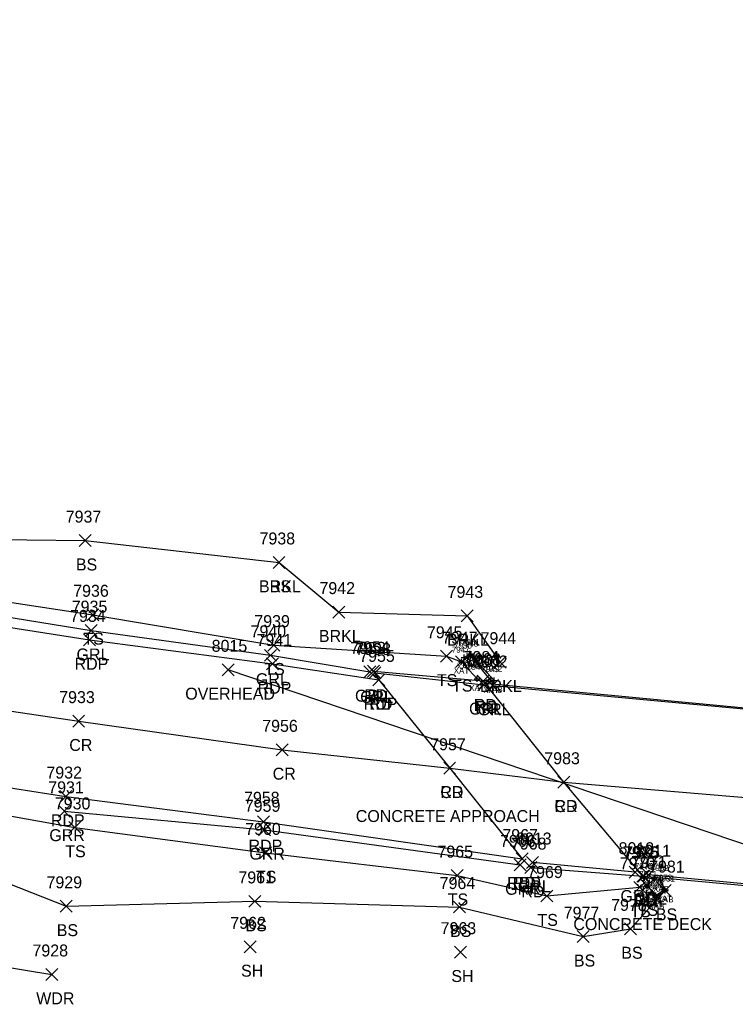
# Model space of a CAD drawing. Extents: x 1611797 to 1633212, y 298978 to 305475.
# Drawn here: x 1626262.4 to 1626382, y 304047.6 to 304212.2 of the extents above; entities that cross this region are included whole.
import ezdxf

# ---------------------------------------------------------------- set-up
doc = ezdxf.new("R2010")
doc.units = 0
for name, color, linetype in [('B_A', 7, 'Continuous'), ('B_I', 7, 'Continuous'), ('B_TIC', 7, 'Continuous'), ('BSUBM', 7, 'Continuous'), ('L_A', 7, 'Continuous'), ('L_I', 7, 'Continuous'), ('L_TIC', 7, 'Continuous'), ('LAWA', 7, 'Continuous'), ('LAWE', 7, 'Continuous'), ('LELB', 7, 'Continuous'), ('P_A', 7, 'Continuous'), ('P_C', 7, 'Continuous'), ('P_I', 7, 'Continuous'), ('P_TIC', 7, 'Continuous'), ('PE', 7, 'Continuous'), ('PET', 7, 'Continuous'), ('PRC', 7, 'Continuous'), ('R_A', 7, 'Continuous'), ('R_I', 7, 'Continuous'), ('R_TIC', 7, 'Continuous'), ('RGR', 7, 'Continuous'), ('U_A', 7, 'Continuous'), ('U_I', 7, 'Continuous'), ('U_TIC', 7, 'Continuous'), ('UCO', 7, 'Continuous')]:
    doc.layers.add(name, color=color, linetype=linetype)

msp = doc.modelspace()

# ---------------------------------------------------------------- linework, layer by layer
at = {"layer": 'B_TIC'}
for p, q in [((1626336.69, 304105.58), (1626336.76, 304105.58)), ((1626337.65, 304106.19), (1626337.72, 304106.19)), ((1626337.7, 304105.92), (1626337.77, 304105.92)), ((1626336.24, 304104.89), (1626336.32, 304104.89)), ((1626338.83, 304102), (1626338.91, 304102)), ((1626341.2, 304101.64), (1626341.27, 304101.64)), ((1626341.72, 304101.72), (1626341.8, 304101.72)), ((1626366.86, 304068.71), (1626366.94, 304068.71)), ((1626368.53, 304068.59), (1626368.6, 304068.59)), ((1626369.54, 304068.4), (1626369.62, 304068.4)), ((1626367.3, 304067.39), (1626367.37, 304067.39)), ((1626367.98, 304066.35), (1626368.06, 304066.35)), ((1626370.13, 304066.77), (1626370.2, 304066.77)), ((1626370.3, 304066.63), (1626370.38, 304066.63)), ((1626368.73, 304065.8), (1626368.8, 304065.8)), ((1626368.77, 304065.51), (1626368.85, 304065.51))]:
    msp.add_line(p, q, dxfattribs=at)
for points in [[(1626336.19, 304105.58), (1626337.19, 304105.58)], [(1626336.69, 304105.08), (1626336.69, 304106.08)], [(1626337.14, 304106.19), (1626338.14, 304106.19)], [(1626337.19, 304105.92), (1626338.19, 304105.92)], [(1626337.64, 304105.69), (1626337.64, 304106.69)], [(1626337.69, 304105.42), (1626337.69, 304106.42)], [(1626335.74, 304104.89), (1626336.74, 304104.89)], [(1626336.24, 304104.39), (1626336.24, 304105.39)], [(1626338.83, 304101.5), (1626338.83, 304102.5)], [(1626341.2, 304101.14), (1626341.2, 304102.14)], [(1626341.72, 304101.22), (1626341.72, 304102.22)], [(1626338.33, 304102), (1626339.33, 304102)], [(1626340.7, 304101.64), (1626341.7, 304101.64)], [(1626341.22, 304101.72), (1626342.22, 304101.72)], [(1626366.86, 304068.21), (1626366.86, 304069.21)], [(1626366.36, 304068.71), (1626367.36, 304068.71)], [(1626367.29, 304066.89), (1626367.29, 304067.89)], [(1626368.02, 304068.59), (1626369.02, 304068.59)], [(1626368.52, 304068.09), (1626368.52, 304069.09)], [(1626369.04, 304068.4), (1626370.04, 304068.4)], [(1626369.54, 304067.9), (1626369.54, 304068.9)], [(1626366.79, 304067.39), (1626367.79, 304067.39)], [(1626367.48, 304066.35), (1626368.48, 304066.35)], [(1626367.98, 304065.85), (1626367.98, 304066.85)], [(1626368.72, 304065.3), (1626368.72, 304066.3)], [(1626368.77, 304065.01), (1626368.77, 304066.01)], [(1626369.62, 304066.77), (1626370.62, 304066.77)], [(1626369.8, 304066.63), (1626370.8, 304066.63)], [(1626370.12, 304066.27), (1626370.12, 304067.27)], [(1626370.3, 304066.13), (1626370.3, 304067.13)], [(1626368.22, 304065.8), (1626369.22, 304065.8)], [(1626368.27, 304065.51), (1626369.27, 304065.51)]]:
    msp.add_lwpolyline(points, dxfattribs=at)
at = {"layer": 'BSUBM'}
for points in [[(1626338.83, 304102), (1626336.24, 304104.89), (1626337.69, 304105.92), (1626341.2, 304101.64)], [(1626336.69, 304105.58), (1626337.64, 304106.19), (1626341.72, 304101.72)], [(1626367.29, 304067.39), (1626368.72, 304065.8), (1626370.12, 304066.77), (1626368.52, 304068.59), (1626366.86, 304068.71)], [(1626367.98, 304066.35), (1626368.77, 304065.51), (1626370.3, 304066.63), (1626369.54, 304068.4)]]:
    msp.add_lwpolyline(points, dxfattribs=at)
at = {"layer": 'L_TIC'}
for points in [[(1626272.31, 304124.14), (1626274.31, 304126.14)], [(1626274.31, 304124.14), (1626272.31, 304126.14)], [(1626304.72, 304120.49), (1626306.72, 304122.49)], [(1626306.72, 304120.49), (1626304.72, 304122.49)], [(1626304.72, 304120.49), (1626306.72, 304122.49)], [(1626306.72, 304120.49), (1626304.72, 304122.49)], [(1626273.61, 304111.74), (1626275.61, 304113.74)], [(1626275.61, 304111.74), (1626273.61, 304113.74)], [(1626314.74, 304112.19), (1626316.74, 304114.19)], [(1626316.74, 304112.19), (1626314.74, 304114.19)], [(1626336.17, 304111.56), (1626338.17, 304113.56)], [(1626338.17, 304111.56), (1626336.17, 304113.56)], [(1626303.86, 304106.67), (1626305.86, 304108.67)], [(1626305.86, 304106.67), (1626303.86, 304108.67)], [(1626332.71, 304104.8), (1626334.71, 304106.8)], [(1626334.71, 304104.8), (1626332.71, 304106.8)], [(1626335.24, 304103.89), (1626337.24, 304105.89)], [(1626337.24, 304103.89), (1626335.24, 304105.89)], [(1626341.68, 304103.82), (1626343.68, 304105.82)], [(1626343.68, 304103.82), (1626341.68, 304105.82)], [(1626270.57, 304076.19), (1626272.57, 304078.19)], [(1626272.57, 304076.19), (1626270.57, 304078.19)], [(1626302.46, 304071.93), (1626304.46, 304073.93)], [(1626304.46, 304071.93), (1626302.46, 304073.93)], [(1626334.53, 304068.13), (1626336.53, 304070.13)], [(1626336.53, 304068.13), (1626334.53, 304070.13)], [(1626365.05, 304066.16), (1626367.05, 304068.16)], [(1626367.05, 304066.16), (1626365.05, 304068.16)], [(1626366.29, 304066.39), (1626368.29, 304068.39)], [(1626368.29, 304066.39), (1626366.29, 304068.39)], [(1626369.3, 304065.63), (1626371.3, 304067.63)], [(1626371.3, 304065.63), (1626369.3, 304067.63)], [(1626349.53, 304064.71), (1626351.53, 304066.71)], [(1626351.53, 304064.71), (1626349.53, 304066.71)], [(1626269.11, 304063), (1626271.11, 304065)], [(1626271.11, 304063), (1626269.11, 304065)], [(1626300.67, 304063.82), (1626302.67, 304065.82)], [(1626302.67, 304063.82), (1626300.67, 304065.82)], [(1626334.88, 304062.87), (1626336.88, 304064.87)], [(1626336.88, 304062.87), (1626334.88, 304064.87)], [(1626363.52, 304059.22), (1626365.52, 304061.22)], [(1626365.52, 304059.22), (1626363.52, 304061.22)], [(1626355.59, 304057.92), (1626357.59, 304059.92)], [(1626357.59, 304057.92), (1626355.59, 304059.92)], [(1626299.88, 304056.22), (1626301.88, 304058.22)], [(1626301.88, 304056.22), (1626299.88, 304058.22)], [(1626335.05, 304055.33), (1626337.05, 304057.33)], [(1626337.05, 304055.33), (1626335.05, 304057.33)], [(1626266.75, 304051.6), (1626268.75, 304053.6)], [(1626268.75, 304051.6), (1626266.75, 304053.6)]]:
    msp.add_lwpolyline(points, dxfattribs=at)
at = {"layer": 'LAWA'}
msp.add_lwpolyline([(1625919.99, 304126.72), (1625927.8, 304136.96), (1625938.56, 304130.45), (1625993.83, 304121.47), (1626027.53, 304113.55), (1626073.32, 304098.73), (1626125.26, 304080.94), (1626164.23, 304071.39), (1626202.03, 304059.49), (1626244.32, 304056.42), (1626267.75, 304052.6)], dxfattribs=at)
at = {"layer": 'LAWE'}
msp.add_lwpolyline([(1626305.72, 304121.49), (1626315.74, 304113.19), (1626337.17, 304112.56), (1626342.68, 304104.82)], dxfattribs=at)
at = {"layer": 'LELB'}
for points in [[(1625616.78, 304212.23), (1625627.95, 304210), (1625665.76, 304199.2), (1625699.61, 304192.01), (1625739.43, 304182.25), (1625774.64, 304179.41), (1625806.25, 304173.74), (1625847.65, 304166.6), (1625873.53, 304162.13), (1625910.4, 304154.99), (1625941.58, 304148), (1625998.07, 304132.87), (1626026.09, 304121.17), (1626075.62, 304107.35), (1626127.5, 304094.38), (1626168.28, 304088.26), (1626207.2, 304079.89), (1626248.46, 304072.51), (1626270.11, 304064), (1626301.67, 304064.82), (1626335.88, 304063.87), (1626356.59, 304058.92), (1626364.52, 304060.22), (1626370.3, 304066.63)], [(1626167.15, 304140.27), (1626167.16, 304135.2), (1626168.29, 304133.48), (1626174.46, 304132.48), (1626178.02, 304135.79), (1626196.54, 304125.21), (1626231.51, 304122.16), (1626237.64, 304123.52), (1626241.81, 304124.57), (1626253.76, 304125.39), (1626273.31, 304125.14), (1626305.72, 304121.49)], [(1626233.93, 304130.9), (1626237.64, 304123.52), (1626241.64, 304121.02), (1626244.54, 304117.31), (1626274.61, 304112.74), (1626304.86, 304107.67), (1626333.71, 304105.8), (1626336.24, 304104.89)], [(1626113.51, 304107.82), (1626129.09, 304103.4), (1626145.66, 304099.45), (1626169.41, 304096.25), (1626208.85, 304087.97), (1626249.44, 304081.11), (1626271.57, 304077.19), (1626303.46, 304072.93), (1626335.53, 304069.13), (1626350.53, 304065.71), (1626366.05, 304067.16), (1626367.29, 304067.39)]]:
    msp.add_lwpolyline(points, dxfattribs=at)
at = {"layer": 'P_TIC'}
for points in [[(1626273.04, 304107.54), (1626275.04, 304109.54)], [(1626275.04, 304107.54), (1626273.04, 304109.54)], [(1626303.65, 304103.52), (1626305.65, 304105.52)], [(1626305.65, 304103.52), (1626303.65, 304105.52)], [(1626320.54, 304102.29), (1626322.54, 304104.29)], [(1626322.54, 304102.29), (1626320.54, 304104.29)], [(1626320.54, 304102.29), (1626322.54, 304104.29)], [(1626322.54, 304102.29), (1626320.54, 304104.29)], [(1626321.39, 304100.86), (1626323.39, 304102.86)], [(1626323.39, 304100.86), (1626321.39, 304102.86)], [(1626321.39, 304100.86), (1626323.39, 304102.86)], [(1626323.39, 304100.86), (1626321.39, 304102.86)], [(1626338.85, 304100.66), (1626340.85, 304102.66)], [(1626340.85, 304100.66), (1626338.85, 304102.66)], [(1626338.85, 304100.66), (1626340.85, 304102.66)], [(1626340.85, 304100.66), (1626338.85, 304102.66)], [(1626339.14, 304100.3), (1626341.14, 304102.3)], [(1626341.14, 304100.3), (1626339.14, 304102.3)], [(1626271.22, 304093.96), (1626273.22, 304095.96)], [(1626273.22, 304093.96), (1626271.22, 304095.96)], [(1626305.23, 304089.16), (1626307.23, 304091.16)], [(1626307.23, 304089.16), (1626305.23, 304091.16)], [(1626333.26, 304086.08), (1626335.26, 304088.08)], [(1626335.26, 304086.08), (1626333.26, 304088.08)], [(1626333.26, 304086.08), (1626335.26, 304088.08)], [(1626335.26, 304086.08), (1626333.26, 304088.08)], [(1626352.34, 304083.74), (1626354.34, 304085.74)], [(1626354.34, 304083.74), (1626352.34, 304085.74)], [(1626352.34, 304083.74), (1626354.34, 304085.74)], [(1626354.34, 304083.74), (1626352.34, 304085.74)], [(1626269.08, 304081.35), (1626271.08, 304083.35)], [(1626271.08, 304081.35), (1626269.08, 304083.35)], [(1626302.13, 304077.13), (1626304.13, 304079.13)], [(1626304.13, 304077.13), (1626302.13, 304079.13)], [(1626345.38, 304070.9), (1626347.38, 304072.9)], [(1626347.38, 304070.9), (1626345.38, 304072.9)], [(1626345.38, 304070.9), (1626347.38, 304072.9)], [(1626347.38, 304070.9), (1626345.38, 304072.9)], [(1626346.81, 304069.47), (1626348.81, 304071.47)], [(1626348.81, 304069.47), (1626346.81, 304071.47)], [(1626365.55, 304068.02), (1626367.55, 304070.02)], [(1626367.55, 304068.02), (1626365.55, 304070.02)], [(1626365.72, 304068.01), (1626367.72, 304070.01)], [(1626367.72, 304068.01), (1626365.72, 304070.01)]]:
    msp.add_lwpolyline(points, dxfattribs=at)
at = {"layer": 'PE'}
for points in [[(1626321.54, 304103.29), (1626322.39, 304101.86), (1626334.26, 304087.08), (1626346.38, 304071.9), (1626347.81, 304070.47), (1626366.55, 304069.02), (1626353.34, 304084.74), (1626339.85, 304101.66)], [(1626321.54, 304103.29), (1626339.85, 304101.66)], [(1626340.14, 304101.3), (1626401.85, 304095.42)], [(1626366.72, 304069.01), (1626428.51, 304063.32)]]:
    msp.add_lwpolyline(points, dxfattribs=at)
at = {"layer": 'PET'}
for points in [[(1626145.01, 304132.43), (1626173.44, 304126.61), (1626201.76, 304121), (1626241.58, 304113.64), (1626274.04, 304108.54), (1626304.65, 304104.52), (1626322.39, 304101.86)], [(1626130, 304106.69), (1626169.93, 304098.98), (1626209.42, 304091.19), (1626250.12, 304085.49), (1626270.08, 304082.35), (1626303.13, 304078.13), (1626346.38, 304071.9)]]:
    msp.add_lwpolyline(points, dxfattribs=at)
at = {"layer": 'PRC'}
msp.add_lwpolyline([(1626134.01, 304119.49), (1626173.14, 304111.57), (1626212.36, 304104.16), (1626252.28, 304097.9), (1626272.22, 304094.96), (1626306.23, 304090.16), (1626334.26, 304087.08), (1626353.34, 304084.74), (1626415.51, 304079.48)], dxfattribs=at)
at = {"layer": 'R_TIC'}
for points in [[(1626273.32, 304109.09), (1626275.32, 304111.09)], [(1626275.32, 304109.09), (1626273.32, 304111.09)], [(1626303.31, 304104.95), (1626305.31, 304106.95)], [(1626305.31, 304104.95), (1626303.31, 304106.95)], [(1626319.89, 304102.2), (1626321.89, 304104.2)], [(1626321.89, 304102.2), (1626319.89, 304104.2)], [(1626320.75, 304102), (1626322.75, 304104)], [(1626322.75, 304102), (1626320.75, 304104)], [(1626338.95, 304100.04), (1626340.95, 304102.04)], [(1626340.95, 304100.04), (1626338.95, 304102.04)], [(1626340.4, 304099.92), (1626342.4, 304101.92)], [(1626342.4, 304099.92), (1626340.4, 304101.92)], [(1626268.82, 304078.88), (1626270.82, 304080.88)], [(1626270.82, 304078.88), (1626268.82, 304080.88)], [(1626302.27, 304075.79), (1626304.27, 304077.79)], [(1626304.27, 304075.79), (1626302.27, 304077.79)], [(1626345.04, 304069.92), (1626347.04, 304071.92)], [(1626347.04, 304069.92), (1626345.04, 304071.92)], [(1626347.12, 304070.32), (1626349.12, 304072.32)], [(1626349.12, 304070.32), (1626347.12, 304072.32)], [(1626364.27, 304068.7), (1626366.27, 304070.7)], [(1626366.27, 304068.7), (1626364.27, 304070.7)], [(1626366.52, 304068.27), (1626368.52, 304070.27)], [(1626368.52, 304068.27), (1626366.52, 304070.27)]]:
    msp.add_lwpolyline(points, dxfattribs=at)
at = {"layer": 'RGR'}
for points in [[(1626241.98, 304115.34), (1626274.32, 304110.09), (1626304.31, 304105.95), (1626320.89, 304103.2)], [(1626321.75, 304103), (1626339.95, 304101.04)], [(1626341.4, 304100.92), (1626402.07, 304095.27)], [(1626269.82, 304079.88), (1626303.27, 304076.79), (1626346.04, 304070.92)], [(1626365.27, 304069.7), (1626348.12, 304071.32)], [(1626427.43, 304063.62), (1626367.52, 304069.27)]]:
    msp.add_lwpolyline(points, dxfattribs=at)
at = {"layer": 'U_TIC'}
for points in [[(1626296.23, 304102.54), (1626298.23, 304104.54)], [(1626298.23, 304102.54), (1626296.23, 304104.54)]]:
    msp.add_lwpolyline(points, dxfattribs=at)
at = {"layer": 'UCO'}
msp.add_lwpolyline([(1626408.48, 304065.92), (1626297.23, 304103.54)], dxfattribs=at)

# ---------------------------------------------------------------- texts
at = {"layer": 'B_A'}
for s, p in [('XAT', (1626334.94, 304102.89)), ('XAB', (1626335.41, 304103.58)), ('XAB', (1626336.36, 304104.19)), ('XAT', (1626336.4, 304103.92)), ('XAT', (1626337.53, 304100)), ('XAT', (1626339.9, 304099.64)), ('XAB', (1626340.44, 304099.72)), ('XAT', (1626365.56, 304066.71)), ('XAT', (1626367.23, 304066.59)), ('XAT', (1626366, 304065.39)), ('XAB', (1626368.26, 304066.4)), ('XAB', (1626366.7, 304064.35)), ('XAT', (1626367.43, 304063.8)), ('XAB', (1626367.49, 304063.51)), ('XAT', (1626368.83, 304064.77)), ('XAB', (1626369.02, 304064.63))]:
    msp.add_text(s, height=1, dxfattribs=at).set_placement(p)
at = {"layer": 'B_I'}
for s, p in [('7951', (1626336.3, 304107.69)), ('7947', (1626334.61, 304106.39)), ('7950', (1626335.01, 304107.08)), ('7948', (1626336.06, 304107.42)), ('7946', (1626337.17, 304103.5)), ('7949', (1626339.56, 304103.14)), ('7952', (1626340.09, 304103.22)), ('7975', (1626365.23, 304070.21)), ('7974', (1626366.89, 304070.09)), ('7982', (1626367.91, 304069.9)), ('7971', (1626365.95, 304068.89)), ('7973', (1626368.49, 304068.27)), ('7979', (1626366.34, 304067.85)), ('7972', (1626367.09, 304067.3)), ('7980', (1626367.1, 304067.01)), ('7981', (1626368.95, 304068.13))]:
    msp.add_text(s, height=1, dxfattribs=at).set_placement(p)
at = {"layer": 'L_A'}
for s, p in [('BS', (1626271.75, 304120.14)), ('BRKL', (1626302.37, 304116.49)), ('BS', (1626304.16, 304116.49)), ('TS', (1626273.02, 304107.74)), ('BRKL', (1626312.39, 304108.19)), ('BRKL', (1626333.82, 304107.56)), ('TS', (1626303.26, 304102.67)), ('TS', (1626332.12, 304100.8)), ('TS', (1626334.65, 304099.89)), ('BRKL', (1626339.32, 304099.82)), ('TS', (1626269.98, 304072.19)), ('TS', (1626301.87, 304067.93)), ('TS', (1626333.94, 304064.13)), ('TS', (1626365.7, 304062.39)), ('TS', (1626348.94, 304060.71)), ('TS', (1626364.46, 304062.16)), ('BS', (1626368.74, 304061.63)), ('BS', (1626268.55, 304059)), ('BS', (1626300.11, 304059.82)), ('BS', (1626334.32, 304058.87)), ('BS', (1626362.96, 304055.22)), ('BS', (1626355.03, 304053.92)), ('SH', (1626299.37, 304052.22)), ('SH', (1626334.54, 304051.33)), ('WDR', (1626265.12, 304047.6))]:
    msp.add_text(s, height=2, dxfattribs=at).set_placement(p)
at = {"layer": 'L_I'}
for s, p in [('7937', (1626270.05, 304128.14)), ('7938', (1626302.46, 304124.49)), ('7938', (1626302.46, 304124.49)), ('7936', (1626271.3, 304115.74)), ('7942', (1626312.48, 304116.19)), ('7943', (1626333.91, 304115.56)), ('7939', (1626301.59, 304110.67)), ('7945', (1626330.45, 304108.8)), ('7947', (1626332.98, 304107.89)), ('7944', (1626339.42, 304107.82)), ('7930', (1626268.23, 304080.19)), ('7960', (1626300.06, 304075.93)), ('7965', (1626332.22, 304072.13)), ('7970', (1626362.7, 304070.16)), ('7971', (1626364.6, 304070.39)), ('7981', (1626367.61, 304069.63)), ('7961', (1626298.93, 304067.82)), ('7969', (1626347.22, 304068.71)), ('7929', (1626266.84, 304067)), ('7964', (1626332.58, 304066.87)), ('7978', (1626361.26, 304063.22)), ('7977', (1626353.33, 304061.92)), ('7962', (1626297.58, 304060.22)), ('7963', (1626332.74, 304059.33)), ('7928', (1626264.49, 304055.6))]:
    msp.add_text(s, height=2, dxfattribs=at).set_placement(p)
at = {"layer": 'P_A'}
for s, p in [('RDP', (1626271.53, 304103.54)), ('RDP', (1626302.14, 304099.52)), ('RDP', (1626319.88, 304096.86)), ('RD', (1626319.98, 304098.29)), ('RD', (1626319.98, 304098.29)), ('RD', (1626320.83, 304096.86)), ('RD', (1626338.29, 304096.66)), ('RD', (1626338.29, 304096.66)), ('RD', (1626338.57, 304096.3)), ('CR', (1626270.65, 304089.96)), ('CR', (1626304.66, 304085.16)), ('CR', (1626332.69, 304082.08)), ('RD', (1626332.69, 304082.08)), ('CR', (1626351.77, 304079.74)), ('RD', (1626351.77, 304079.74)), ('RDP', (1626267.57, 304077.35)), ('RDP', (1626300.62, 304073.13)), ('RDP', (1626343.87, 304066.9)), ('RD', (1626344.81, 304066.9)), ('RD', (1626346.24, 304065.47)), ('RD', (1626364.98, 304064.02)), ('RD', (1626365.15, 304064.01))]:
    msp.add_text(s, height=2, dxfattribs=at).set_placement(p)
at = {"layer": 'P_C'}
for s, p in [('CONCRETE APPROACH', (1626318.56, 304078.08)), ('CONCRETE DECK', (1626354.94, 304060.01))]:
    msp.add_text(s, height=2, dxfattribs=at).set_placement(p)
at = {"layer": 'P_I'}
for s, p in [('7934', (1626270.78, 304111.54)), ('7941', (1626301.96, 304107.52)), ('7954', (1626318.28, 304106.29)), ('7954', (1626318.28, 304106.29)), ('7955', (1626319.13, 304104.86)), ('7955', (1626319.13, 304104.86)), ('7984', (1626336.59, 304104.66)), ('7984', (1626336.59, 304104.66)), ('7988', (1626336.88, 304104.3)), ('7933', (1626268.96, 304097.96)), ('7956', (1626302.91, 304093.16)), ('7957', (1626331, 304090.08)), ('7957', (1626331, 304090.08)), ('7983', (1626350.08, 304087.74)), ('7983', (1626350.08, 304087.74)), ('7932', (1626266.82, 304085.35)), ('7958', (1626299.87, 304081.13)), ('7967', (1626343.07, 304074.9)), ('7967', (1626343.07, 304074.9)), ('7968', (1626344.5, 304073.47)), ('7976', (1626363.24, 304072.02)), ('7985', (1626363.46, 304072.01))]:
    msp.add_text(s, height=2, dxfattribs=at).set_placement(p)
at = {"layer": 'R_A'}
for s, p in [('GRL', (1626271.86, 304105.09)), ('GRL', (1626301.85, 304100.95)), ('GRL', (1626318.43, 304098.2)), ('GRL', (1626319.29, 304098)), ('GRL', (1626337.5, 304096.04)), ('GRL', (1626338.94, 304095.92)), ('GRR', (1626267.31, 304074.88)), ('GRR', (1626300.76, 304071.79)), ('GRR', (1626343.53, 304065.92)), ('GRL', (1626345.66, 304066.32)), ('GRL', (1626362.82, 304064.7)), ('GRL', (1626365.07, 304064.27))]:
    msp.add_text(s, height=2, dxfattribs=at).set_placement(p)
at = {"layer": 'R_I'}
for s, p in [('7935', (1626271.06, 304113.09)), ('7940', (1626300.96, 304108.95)), ('7953', (1626317.63, 304106.2)), ('7998', (1626318.49, 304106)), ('8001', (1626337.1, 304104.04)), ('8002', (1626337.98, 304103.92)), ('7931', (1626267.13, 304082.88)), ('7959', (1626300, 304079.79)), ('7966', (1626342.68, 304073.92)), ('8013', (1626345.35, 304074.32)), ('8012', (1626362.5, 304072.7)), ('8011', (1626365.32, 304072.27))]:
    msp.add_text(s, height=2, dxfattribs=at).set_placement(p)
at = {"layer": 'U_A'}
msp.add_text('OVERHEAD', height=2, dxfattribs=at).set_placement((1626290.04, 304098.54))
at = {"layer": 'U_I'}
msp.add_text('8015', height=2, dxfattribs=at).set_placement((1626294.46, 304106.54))

doc.saveas('drawing.dxf')
